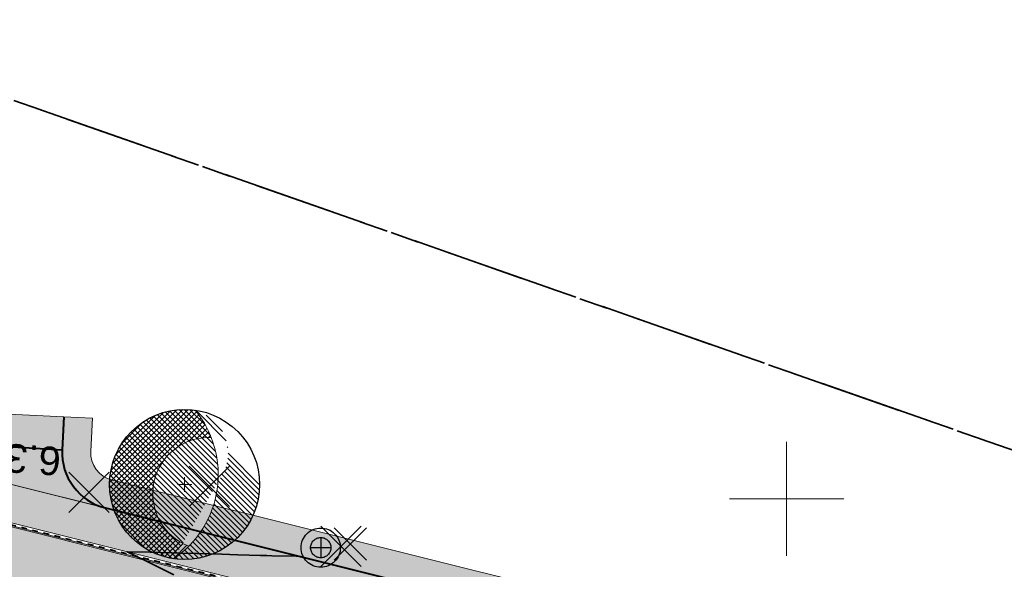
# Model space of a CAD drawing. Header units: metres. Extents: x 538891 to 1080079, y 6588829 to 13178720.
# Tile 591 of 656: x 540023 to 540058, y 6589298 to 6589317. Entities that reach past the tile are written whole.
import ezdxf

# ---------------------------------------------------------------- set-up
doc = ezdxf.new("R2010")
doc.units = ezdxf.units.M
doc.header["$LTSCALE"] = 0.4
doc.linetypes.add('#9_VIA31', pattern=[1, 0.5, -0.5])
doc.linetypes.add('KATASTRIPIIR', pattern=[17.5, 10, -2.5, 2.5, -2.5])
doc.layers.add('GEO', color=7, linetype='Continuous')
doc.layers.add('KOLDE PST', color=7, linetype='Continuous')
doc.styles.add('Swis721 Lt BT', font='swissl.ttf')

# ---------------------------------------------------------------- blocks, each defined once
blk = doc.blocks.new('#9_019061_PP_TL (2D)')
at = {"linetype": 'Continuous', "lineweight": 0, "true_color": 0xffdf7f}
blk.add_hatch(color=41, dxfattribs=at).paths.add_polyline_path([(540078.003, 6589286.742), (539977.647, 6589311.778), (539969.908, 6589313.555), (539852.414, 6589342.431), (539846.47, 6589343.924), (539792.574, 6589357.385), (539787.216, 6589358.722), (539640.499, 6589395.8), (539628.265, 6589398.679), (539563.853, 6589414.964), (539555.977, 6589416.819), (539478.729, 6589436.237), (539478.412, 6589434.976), (539555.642, 6589415.563), (539563.534, 6589413.704), (539630.826, 6589396.691), (539632.563, 6589396.291), (539640.055, 6589394.571), (539786.85, 6589357.474), (539792.259, 6589356.124), (539846.155, 6589342.663), (539852.104, 6589341.168), (539969.597, 6589312.292), (539977.344, 6589310.514), (540019.725, 6589299.941), (540032.932, 6589296.647), (540077.689, 6589285.481), (540077.696, 6589285.479)])
at = {"linetype": 'Continuous', "lineweight": 0, "true_color": 0xadadad}
h = blk.add_hatch(color=253, dxfattribs=at)
edge = h.paths.add_edge_path()
edge.add_line((539477.763, 6589431.943), (539486.257, 6589429.808))
edge.add_line((539486.257, 6589429.808), (539486.111, 6589429.226))
edge.add_line((539486.111, 6589429.226), (539487.565, 6589428.86))
edge.add_line((539487.565, 6589428.86), (539487.712, 6589429.442))
edge.add_line((539487.712, 6589429.442), (539555.659, 6589412.363))
edge.add_line((539555.659, 6589412.363), (539562.756, 6589410.649))
edge.add_line((539562.756, 6589410.649), (539566.807, 6589409.679))
edge.add_line((539566.807, 6589409.679), (539620.112, 6589396.202))
edge.add_arc((539619.597, 6589394.166), 2.1, -13.6535, 75.8113, ccw=False)
edge.add_line((539621.638, 6589393.67), (539620.716, 6589389.878))
edge.add_line((539620.716, 6589389.878), (539624.409, 6589388.981))
edge.add_line((539624.409, 6589388.981), (539625.313, 6589392.701))
edge.add_arc((539627.353, 6589392.205), 2.1, 75.8112, 166.3466, ccw=False)
edge.add_line((539627.868, 6589394.241), (539632.602, 6589393.044))
edge.add_line((539632.602, 6589393.044), (539643.072, 6589390.611))
edge.add_line((539643.072, 6589390.611), (539786.037, 6589354.482))
edge.add_line((539786.037, 6589354.482), (539792.301, 6589352.918))
edge.add_line((539792.301, 6589352.918), (539845.344, 6589339.67))
edge.add_line((539845.344, 6589339.67), (539851.412, 6589338.146))
edge.add_line((539851.412, 6589338.146), (539860.749, 6589335.851))
edge.add_line((539860.749, 6589335.851), (539968.699, 6589309.321))
edge.add_line((539968.699, 6589309.321), (539969.227, 6589309.197))
edge.add_line((539969.227, 6589309.197), (539974.974, 6589307.85))
edge.add_line((539974.974, 6589307.85), (539975.888, 6589307.636))
edge.add_line((539975.888, 6589307.636), (539978.942, 6589306.92))
edge.add_line((539978.942, 6589306.92), (540047.125, 6589289.911))
edge.add_arc((540046.617, 6589287.873), 2.1, -13.971, 75.9922, ccw=False)
edge.add_line((540048.655, 6589287.366), (540047.815, 6589283.99))
edge.add_line((540047.815, 6589283.99), (540051.503, 6589283.073))
edge.add_line((540051.503, 6589283.073), (540052.341, 6589286.444))
edge.add_arc((540054.379, 6589285.937), 2.1, 75.9922, 166.029, ccw=False)
edge.add_line((540054.887, 6589287.974), (540076.817, 6589282.503))
edge.add_line((540076.817, 6589282.503), (540083.44, 6589280.809))
edge.add_line((540083.44, 6589280.809), (540088.494, 6589279.535))
edge.add_arc((540094.458, 6589303.195), 24.4, 255.8537, 302.8232)
edge.add_line((540107.684, 6589282.691), (540136.951, 6589301.569))
edge.add_arc((540138.089, 6589299.804), 2.1, 48.2667, 122.8232, ccw=False)
edge.add_line((540139.487, 6589301.372), (540137.771, 6589305.668))
edge.add_line((540137.771, 6589305.668), (540106.057, 6589285.212))
edge.add_arc((540094.458, 6589303.195), 21.4, 255.8537, 302.8232, ccw=False)
edge.add_line((540089.227, 6589282.444), (540083.948, 6589283.775))
edge.add_line((540083.948, 6589283.775), (540077.664, 6589285.384))
edge.add_line((540077.664, 6589285.384), (540032.908, 6589296.55))
edge.add_line((540032.908, 6589296.55), (540019.7, 6589299.844))
edge.add_line((540019.7, 6589299.844), (539977.321, 6589310.417))
edge.add_line((539977.321, 6589310.417), (539969.574, 6589312.195))
edge.add_line((539969.574, 6589312.195), (539852.079, 6589341.071))
edge.add_line((539852.079, 6589341.071), (539846.13, 6589342.566))
edge.add_line((539846.13, 6589342.566), (539792.234, 6589356.027))
edge.add_line((539792.234, 6589356.027), (539786.826, 6589357.377))
edge.add_line((539786.826, 6589357.377), (539640.031, 6589394.474))
edge.add_line((539640.031, 6589394.474), (539632.54, 6589396.194))
edge.add_line((539632.54, 6589396.194), (539630.802, 6589396.594))
edge.add_line((539630.802, 6589396.594), (539563.511, 6589413.607))
edge.add_line((539563.511, 6589413.607), (539555.618, 6589415.466))
edge.add_line((539555.618, 6589415.466), (539478.485, 6589434.855))
edge.add_line((539478.485, 6589434.855), (539477.763, 6589431.943))
at = {"linetype": 'Continuous', "lineweight": 0, "true_color": 0xffdf7f}
h = blk.add_hatch(color=41, dxfattribs=at)
edge = h.paths.add_edge_path()
edge.add_arc((540026.627, 6589301.621), 2, 177.1553, 255.9922, ccw=False)
edge.add_line((540024.629, 6589301.72), (540024.686, 6589302.871))
edge.add_line((540024.686, 6589302.871), (540022.517, 6589302.979))
edge.add_arc((540020.523, 6589303.143), 2, 255.9922, 355.2809, ccw=False)
edge.add_line((540020.039, 6589301.203), (540026.143, 6589299.68))
at = {"color": 5, "linetype": 'Continuous', "lineweight": 40, "true_color": 0x0000ff}
blk.add_line((540022.06, 6589301.864), (540024.629, 6589301.72), dxfattribs=at)
at = {"color": 26, "linetype": 'Continuous', "lineweight": 9, "true_color": 0x7f1f00, "flags": 128}
for points in [[(539478.378, 6589434.84), (539555.609, 6589415.427), (539563.501, 6589413.568), (539630.793, 6589396.555), (539632.531, 6589396.155), (539640.022, 6589394.435), (539786.816, 6589357.338), (539792.225, 6589355.988), (539846.121, 6589342.527), (539852.07, 6589341.033), (539969.565, 6589312.156), (539977.312, 6589310.378), (540019.691, 6589299.806), (540032.898, 6589296.511), (540077.654, 6589285.345), (540083.938, 6589283.736), (540089.218, 6589282.406, 0.207862), (540106.079, 6589285.178), (540137.895, 6589305.701)], [(539478.412, 6589434.976), (539555.642, 6589415.563), (539563.534, 6589413.704), (539630.826, 6589396.691), (539632.563, 6589396.291), (539640.055, 6589394.571), (539786.85, 6589357.474), (539792.259, 6589356.124), (539846.155, 6589342.663), (539852.104, 6589341.168), (539969.597, 6589312.292), (539977.344, 6589310.514), (540019.725, 6589299.941), (540032.932, 6589296.647), (540077.689, 6589285.481), (540083.973, 6589283.872), (540089.252, 6589282.541, 0.207862), (540106.003, 6589285.296), (540137.819, 6589305.818)]]:
    blk.add_lwpolyline(points, format="xyb", dxfattribs=at)
at = {"color": 26, "linetype": '#9_VIA31', "lineweight": 35, "true_color": 0x7f1f00, "flags": 128}
blk.add_lwpolyline([(538967.148, 6589597.12), (538965.773, 6589591.531), (538963.436, 6589580.669, 0.090401), (538963.194, 6589573.008), (538965.83, 6589555.415, 0.276139), (538973.235, 6589546.397), (538977.322, 6589545.185), (538983.151, 6589543.647, 0.054191), (538991.031, 6589542.458), (538997.302, 6589542.197, -0.05419), (539002.245, 6589541.451), (539020.515, 6589536.63), (539037.121, 6589531.45, 0.091075), (539048.373, 6589530.086), (539075.144, 6589531.72, -0.076752), (539091.29, 6589530.226), (539160.926, 6589512.781), (539209.534, 6589500.512), (539288.549, 6589480.453, 0.019126), (539291.643, 6589479.792), (539316.116, 6589475.538), (539397.213, 6589455.141), (539432.331, 6589446.274), (539471.482, 6589436.614), (539478.395, 6589434.908), (539555.625, 6589415.495), (539563.518, 6589413.636), (539630.809, 6589396.623), (539632.547, 6589396.223), (539640.038, 6589394.503), (539786.833, 6589357.406), (539792.242, 6589356.056), (539846.138, 6589342.595), (539852.087, 6589341.1), (539969.581, 6589312.224), (539977.328, 6589310.446), (540019.708, 6589299.874), (540032.915, 6589296.579), (540077.671, 6589285.413), (540083.955, 6589283.804), (540089.235, 6589282.474, 0.207862), (540106.041, 6589285.237), (540137.857, 6589305.759)], format="xyb", dxfattribs=at)
at = {"color": 41, "linetype": 'Continuous', "lineweight": 9, "true_color": 0xffdf7f, "flags": 128}
blk.add_lwpolyline([(539640.055, 6589394.571), (539786.85, 6589357.474), (539792.259, 6589356.124), (539846.155, 6589342.663), (539852.104, 6589341.168), (539969.597, 6589312.292), (539977.344, 6589310.514), (540019.725, 6589299.941), (540032.932, 6589296.647), (540077.689, 6589285.481), (540077.696, 6589285.479), (540078.003, 6589286.742), (539977.647, 6589311.778), (539969.908, 6589313.555), (539852.414, 6589342.431), (539846.47, 6589343.924), (539792.574, 6589357.385), (539787.216, 6589358.722), (539640.499, 6589395.8)], dxfattribs=at)
at = {"color": 251, "linetype": 'Continuous', "lineweight": 9, "true_color": 0x5b5b5b, "flags": 128}
blk.add_lwpolyline([(539978.942, 6589306.92), (540047.125, 6589289.911, -0.414025), (540048.655, 6589287.366), (540047.815, 6589283.99), (540051.503, 6589283.073), (540052.341, 6589286.444, -0.414402), (540054.887, 6589287.974), (540076.817, 6589282.503), (540083.44, 6589280.809), (540088.494, 6589279.535, 0.207862), (540107.684, 6589282.691), (540136.951, 6589301.569, -0.337298), (540139.487, 6589301.372), (540137.771, 6589305.668), (540106.057, 6589285.212, -0.207862), (540089.227, 6589282.444), (540083.948, 6589283.775), (540077.664, 6589285.384), (540032.908, 6589296.55), (540019.7, 6589299.844)], format="xyb", dxfattribs=at)
at = {"color": 41, "linetype": 'Continuous', "lineweight": 9, "true_color": 0xffdf7f, "flags": 128}
blk.add_lwpolyline([(540026.143, 6589299.68, -0.358233), (540024.629, 6589301.72), (540024.686, 6589302.871), (540022.517, 6589302.979, -0.462534), (540020.039, 6589301.203)], format="xyb", close=True, dxfattribs=at)
at = {"color": 5, "linetype": 'Continuous', "lineweight": 40, "true_color": 0x0000ff, "flags": 128}
blk.add_lwpolyline([(540024.686, 6589302.871), (540024.629, 6589301.72, 0.358233), (540026.143, 6589299.68), (540033.247, 6589297.908), (540077.857, 6589286.779)], format="xyb", dxfattribs=at)
at = {"color": 5, "linetype": 'Continuous', "lineweight": 35, "true_color": 0x0000ff, "flags": 128}
blk.add_lwpolyline([(540032.943, 6589297.984), (540032.834, 6589297.987), (540032.826, 6589297.987), (540031.968, 6589298.01), (540031.802, 6589298.015), (540031.569, 6589298.021), (540030.778, 6589298.043), (540030.217, 6589298.058), (540029.755, 6589298.071), (540029.342, 6589298.082), (540028.731, 6589298.099), (540028.467, 6589298.106), (540027.708, 6589298.127), (540026.91, 6589298.149), (540027.578, 6589297.816), (540027.624, 6589297.794), (540027.677, 6589297.767), (540028.541, 6589297.337)], dxfattribs=at)
at = {"color": 5, "true_color": 0x0000ff, "insert": (540023.261, 6589301.91), "char_height": 1, "attachment_point": 8, "rotation": 175.9021, "line_spacing_factor": 0.25, "style": 'Swis721 Lt BT'}
blk.add_mtext('6.30', dxfattribs=at)
blk = doc.blocks.new('KOLDE PST TL')
at = {"color": 7}
blk.add_blockref('#9_019061_PP_TL (2D)', (0, 0), dxfattribs=at)
blk = doc.blocks.new('#13_Kolde pst HP -xref$0$likvideeritav')
at = {"color": 1, "linetype": 'Continuous', "lineweight": 25, "true_color": 0xff0000}
for p, q in [((0.707, -0.707), (-0.707, 0.707)), ((0.707, 0.707), (-0.707, -0.707))]:
    blk.add_line(p, q, dxfattribs=at)
blk = doc.blocks.new('#13_Kolde pst HP -xref$0$puu 26')
at = {"linetype": 'Continuous', "lineweight": 5, "true_color": 0x5ec967}
h = blk.add_hatch(dxfattribs=at)
h.set_pattern_fill('#13_ANSI31', color=93, style=0, pattern_type=2)
h.set_pattern_definition([(135, (-218818.79068, -2639434.54431), (-0.0942926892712, -0.0942926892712), [])])
edge = h.paths.add_edge_path()
edge.add_arc((547044.584, 6598586.707), 3.57, -55.6186, 39.1739, ccw=False)
edge.add_line((547046.6, 6598583.76), (547048.295, 6598586.71))
edge.add_arc((547046.977, 6598587.468), 1.521, 330.115, 450)
edge.add_arc((547046.977, 6598586.361), 2.628, 90, 180)
edge.add_arc((547046.977, 6598586.361), 2.628, 180, 270)
edge.add_arc((547046.977, 6598586.361), 2.628, 270, 360)
edge.add_line((547049.605, 6598586.361), (547047.351, 6598588.962))
at = {"linetype": 'Continuous', "lineweight": 5, "true_color": 0x00cc66}
h = blk.add_hatch(dxfattribs=at)
h.set_pattern_fill('#13_ANSI31_1', color=112, style=0, pattern_type=2)
h.set_pattern_definition([(45, (-218818.79068, -2639434.54431), (-0.0942926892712, 0.0942926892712), [])])
edge = h.paths.add_edge_path()
edge.add_arc((547044.584, 6598586.707), 3.57, 21.2491, 39.1739)
edge.add_arc((547046.977, 6598586.361), 2.628, 81.8007, 180)
edge.add_arc((547046.977, 6598586.361), 2.628, 180, 261.7546)
edge.add_arc((547044.584, 6598586.707), 3.57, 304.3814, 315.4139)
edge.add_arc((547047.826, 6598586.037), 1.965, 168.3315, 249.1605, ccw=False)
edge.add_arc((547047.826, 6598586.037), 1.965, 87.5025, 168.3315, ccw=False)
at = {"color": 114, "linetype": 'Continuous', "lineweight": 5, "true_color": 0x00994c}
for p, q in [((547046.723, 6598586.361), (547047.231, 6598586.361)), ((547046.977, 6598586.107), (547046.977, 6598586.615))]:
    blk.add_line(p, q, dxfattribs=at)
at = {"color": 13, "linetype": 'Continuous', "lineweight": 30, "true_color": 0xd8524f, "flags": 128}
blk.add_lwpolyline([(547049.605, 6598586.361), (547049.592, 6598586.103), (547049.554, 6598585.848), (547049.491, 6598585.598), (547049.405, 6598585.355), (547049.294, 6598585.122), (547049.162, 6598584.901), (547049.008, 6598584.694), (547048.835, 6598584.503), (547048.644, 6598584.329), (547048.437, 6598584.176), (547048.215, 6598584.043), (547047.982, 6598583.933), (547047.74, 6598583.846), (547047.489, 6598583.783), (547047.234, 6598583.746), (547046.977, 6598583.733), (547046.719, 6598583.746), (547046.464, 6598583.783), (547046.214, 6598583.846), (547045.971, 6598583.933), (547045.738, 6598584.043), (547045.517, 6598584.176), (547045.31, 6598584.329), (547045.118, 6598584.503), (547044.945, 6598584.694), (547044.792, 6598584.901), (547044.659, 6598585.122), (547044.549, 6598585.355), (547044.462, 6598585.598), (547044.399, 6598585.848), (547044.361, 6598586.103), (547044.349, 6598586.361), (547044.361, 6598586.618), (547044.399, 6598586.873), (547044.462, 6598587.124), (547044.549, 6598587.366), (547044.659, 6598587.6), (547044.792, 6598587.821), (547044.945, 6598588.028), (547045.118, 6598588.219), (547045.31, 6598588.392), (547045.517, 6598588.546), (547045.738, 6598588.678), (547045.971, 6598588.789), (547046.214, 6598588.876), (547046.464, 6598588.938), (547046.719, 6598588.976), (547046.977, 6598588.989), (547047.234, 6598588.976), (547047.489, 6598588.938), (547047.74, 6598588.876), (547047.982, 6598588.789), (547048.215, 6598588.678), (547048.437, 6598588.546), (547048.644, 6598588.392), (547048.835, 6598588.219), (547049.008, 6598588.028), (547049.162, 6598587.821), (547049.294, 6598587.6), (547049.405, 6598587.366), (547049.491, 6598587.124), (547049.554, 6598586.873), (547049.592, 6598586.618)], close=True, dxfattribs=at)
at = {"color": 112, "linetype": 'Continuous', "lineweight": 5, "true_color": 0x00cc66, "flags": 128}
for points in [[(547046.6, 6598583.76, 0.209805), (547048.117, 6598586.196, 0.209805), (547047.351, 6598588.962)], [(547047.911, 6598588.001, 0.368072), (547045.901, 6598586.435, 0.368072), (547047.126, 6598584.2)]]:
    blk.add_lwpolyline(points, format="xyb", dxfattribs=at)
blk = doc.blocks.new('#13_KOLDE TAIM (2D)')
at = {"linetype": 'Continuous', "lineweight": 0, "true_color": 0xc4f877}
h = blk.add_hatch(color=71, dxfattribs=at)
edge = h.paths.add_edge_path()
edge.add_line((540024.686, 6589302.871), (540024.629, 6589301.72))
edge.add_arc((540026.627, 6589301.621), 2, 177.1553, 255.9922)
edge.add_line((540026.143, 6589299.68), (540077.857, 6589286.779))
edge.add_line((540077.857, 6589286.779), (540078.108, 6589287.747))
edge.add_line((540078.108, 6589287.747), (540026.385, 6589300.65))
edge.add_arc((540026.627, 6589301.621), 1, 177.1553, 255.9922, ccw=False)
edge.add_line((540025.628, 6589301.67), (540025.685, 6589302.821))
edge.add_line((540025.685, 6589302.821), (540024.686, 6589302.871))
at = {"color": 71, "linetype": 'Continuous', "lineweight": 5, "true_color": 0xc4f877, "flags": 128}
blk.add_lwpolyline([(540024.686, 6589302.871), (540024.629, 6589301.72, 0.358233), (540026.143, 6589299.68), (540077.857, 6589286.779), (540078.108, 6589287.747), (540026.385, 6589300.65, -0.358233), (540025.628, 6589301.67), (540025.685, 6589302.821)], format="xyb", close=True, dxfattribs=at)
at = {"color": 92, "true_color": 0x00cc00}
blk.add_blockref('#13_Kolde pst HP -xref$0$puu 26', (-7018.06, -9285.858), dxfattribs=at)
at = {"color": 1, "true_color": 0xff0000}
for p in [(540029.784, 6589300.44), (540025.571, 6589300.229), (540034.391, 6589298.338)]:
    blk.add_blockref('#13_Kolde pst HP -xref$0$likvideeritav', p, dxfattribs=at)
blk = doc.blocks.new('Kolde pst Taim')
at = {"color": 13, "true_color": 0xff4646}
blk.add_blockref('#13_KOLDE TAIM (2D)', (0, 0), dxfattribs=at)
blk = doc.blocks.new('#15_019061_PP_ELV-4-01_v01_Puhas$0$A$C2D7D09D12')
at = {"color": 1, "linetype": 'Continuous', "lineweight": 25, "true_color": 0xff0000}
for p, q in [((0.035, 0.035), (1.171, 1.171)), ((0.035, 1.171), (1.171, 0.035))]:
    blk.add_line(p, q, dxfattribs=at)
blk = doc.blocks.new('#15_Kolde pst ELV-3 (2D)')
at = {"color": 1, "linetype": 'Continuous', "lineweight": 25, "true_color": 0xff0000}
for p, q in [((540033.685, 6589298.647), (540033.685, 6589297.935)), ((540033.329, 6589298.291), (540034.041, 6589298.291))]:
    blk.add_line(p, q, dxfattribs=at)
at = {"color": 1, "linetype": 'Continuous', "lineweight": 25, "true_color": 0xff0000, "flags": 128}
for points in [[(540034.373, 6589298.291), (540034.37, 6589298.223), (540034.36, 6589298.157), (540034.343, 6589298.091), (540034.321, 6589298.028), (540034.292, 6589297.967), (540034.257, 6589297.909), (540034.217, 6589297.854), (540034.172, 6589297.804), (540034.122, 6589297.759), (540034.067, 6589297.719), (540034.009, 6589297.684), (540033.948, 6589297.655), (540033.885, 6589297.633), (540033.819, 6589297.616), (540033.753, 6589297.606), (540033.685, 6589297.603), (540033.618, 6589297.606), (540033.551, 6589297.616), (540033.486, 6589297.633), (540033.422, 6589297.655), (540033.361, 6589297.684), (540033.303, 6589297.719), (540033.249, 6589297.759), (540033.199, 6589297.804), (540033.154, 6589297.854), (540033.113, 6589297.909), (540033.079, 6589297.967), (540033.05, 6589298.028), (540033.027, 6589298.091), (540033.011, 6589298.157), (540033.001, 6589298.223), (540032.998, 6589298.291), (540033.001, 6589298.358), (540033.011, 6589298.425), (540033.027, 6589298.49), (540033.05, 6589298.554), (540033.079, 6589298.615), (540033.113, 6589298.673), (540033.154, 6589298.727), (540033.199, 6589298.777), (540033.249, 6589298.822), (540033.303, 6589298.863), (540033.361, 6589298.897), (540033.422, 6589298.926), (540033.486, 6589298.949), (540033.551, 6589298.965), (540033.618, 6589298.975), (540033.685, 6589298.978), (540033.753, 6589298.975), (540033.819, 6589298.965), (540033.885, 6589298.949), (540033.948, 6589298.926), (540034.009, 6589298.897), (540034.067, 6589298.863), (540034.122, 6589298.822), (540034.172, 6589298.777), (540034.217, 6589298.727), (540034.257, 6589298.673), (540034.292, 6589298.615), (540034.321, 6589298.554), (540034.343, 6589298.49), (540034.36, 6589298.425), (540034.37, 6589298.358)], [(540034.373, 6589298.291), (540034.37, 6589298.223), (540034.36, 6589298.157), (540034.343, 6589298.091), (540034.321, 6589298.028), (540034.292, 6589297.967), (540034.257, 6589297.909), (540034.217, 6589297.854), (540034.172, 6589297.804), (540034.122, 6589297.759), (540034.067, 6589297.719), (540034.009, 6589297.684), (540033.948, 6589297.655), (540033.885, 6589297.633), (540033.819, 6589297.616), (540033.753, 6589297.606), (540033.685, 6589297.603), (540033.618, 6589297.606), (540033.551, 6589297.616), (540033.486, 6589297.633), (540033.422, 6589297.655), (540033.361, 6589297.684), (540033.303, 6589297.719), (540033.249, 6589297.759), (540033.199, 6589297.804), (540033.154, 6589297.854), (540033.113, 6589297.909), (540033.079, 6589297.967), (540033.05, 6589298.028), (540033.027, 6589298.091), (540033.011, 6589298.157), (540033.001, 6589298.223), (540032.998, 6589298.291), (540033.001, 6589298.358), (540033.011, 6589298.425), (540033.027, 6589298.49), (540033.05, 6589298.554), (540033.079, 6589298.615), (540033.113, 6589298.673), (540033.154, 6589298.727), (540033.199, 6589298.777), (540033.249, 6589298.822), (540033.303, 6589298.863), (540033.361, 6589298.897), (540033.422, 6589298.926), (540033.486, 6589298.949), (540033.551, 6589298.965), (540033.618, 6589298.975), (540033.685, 6589298.978), (540033.753, 6589298.975), (540033.819, 6589298.965), (540033.885, 6589298.949), (540033.948, 6589298.926), (540034.009, 6589298.897), (540034.067, 6589298.863), (540034.122, 6589298.822), (540034.172, 6589298.777), (540034.217, 6589298.727), (540034.257, 6589298.673), (540034.292, 6589298.615), (540034.321, 6589298.554), (540034.343, 6589298.49), (540034.36, 6589298.425), (540034.37, 6589298.358)], [(540034.041, 6589298.291), (540034.04, 6589298.256), (540034.034, 6589298.221), (540034.026, 6589298.187), (540034.014, 6589298.155), (540033.999, 6589298.123), (540033.981, 6589298.093), (540033.96, 6589298.065), (540033.937, 6589298.039), (540033.911, 6589298.016), (540033.883, 6589297.995), (540033.853, 6589297.977), (540033.821, 6589297.962), (540033.789, 6589297.95), (540033.755, 6589297.942), (540033.72, 6589297.937), (540033.685, 6589297.935), (540033.65, 6589297.937), (540033.616, 6589297.942), (540033.582, 6589297.95), (540033.549, 6589297.962), (540033.518, 6589297.977), (540033.488, 6589297.995), (540033.46, 6589298.016), (540033.434, 6589298.039), (540033.41, 6589298.065), (540033.389, 6589298.093), (540033.371, 6589298.123), (540033.356, 6589298.155), (540033.345, 6589298.187), (540033.336, 6589298.221), (540033.331, 6589298.256), (540033.329, 6589298.291), (540033.331, 6589298.326), (540033.336, 6589298.36), (540033.345, 6589298.394), (540033.356, 6589298.427), (540033.371, 6589298.459), (540033.389, 6589298.488), (540033.41, 6589298.517), (540033.434, 6589298.542), (540033.46, 6589298.566), (540033.488, 6589298.587), (540033.518, 6589298.605), (540033.549, 6589298.62), (540033.582, 6589298.631), (540033.616, 6589298.64), (540033.65, 6589298.645), (540033.685, 6589298.647), (540033.72, 6589298.645), (540033.755, 6589298.64), (540033.789, 6589298.631), (540033.821, 6589298.62), (540033.853, 6589298.605), (540033.883, 6589298.587), (540033.911, 6589298.566), (540033.937, 6589298.542), (540033.96, 6589298.517), (540033.981, 6589298.488), (540033.999, 6589298.459), (540034.014, 6589298.427), (540034.026, 6589298.394), (540034.034, 6589298.36), (540034.04, 6589298.326)], [(540034.041, 6589298.291), (540034.04, 6589298.256), (540034.034, 6589298.221), (540034.026, 6589298.187), (540034.014, 6589298.155), (540033.999, 6589298.123), (540033.981, 6589298.093), (540033.96, 6589298.065), (540033.937, 6589298.039), (540033.911, 6589298.016), (540033.883, 6589297.995), (540033.853, 6589297.977), (540033.821, 6589297.962), (540033.789, 6589297.95), (540033.755, 6589297.942), (540033.72, 6589297.937), (540033.685, 6589297.935), (540033.65, 6589297.937), (540033.616, 6589297.942), (540033.582, 6589297.95), (540033.549, 6589297.962), (540033.518, 6589297.977), (540033.488, 6589297.995), (540033.46, 6589298.016), (540033.434, 6589298.039), (540033.41, 6589298.065), (540033.389, 6589298.093), (540033.371, 6589298.123), (540033.356, 6589298.155), (540033.345, 6589298.187), (540033.336, 6589298.221), (540033.331, 6589298.256), (540033.329, 6589298.291), (540033.331, 6589298.326), (540033.336, 6589298.36), (540033.345, 6589298.394), (540033.356, 6589298.427), (540033.371, 6589298.459), (540033.389, 6589298.488), (540033.41, 6589298.517), (540033.434, 6589298.542), (540033.46, 6589298.566), (540033.488, 6589298.587), (540033.518, 6589298.605), (540033.549, 6589298.62), (540033.582, 6589298.631), (540033.616, 6589298.64), (540033.65, 6589298.645), (540033.685, 6589298.647), (540033.72, 6589298.645), (540033.755, 6589298.64), (540033.789, 6589298.631), (540033.821, 6589298.62), (540033.853, 6589298.605), (540033.883, 6589298.587), (540033.911, 6589298.566), (540033.937, 6589298.542), (540033.96, 6589298.517), (540033.981, 6589298.488), (540033.999, 6589298.459), (540034.014, 6589298.427), (540034.026, 6589298.394), (540034.034, 6589298.36), (540034.04, 6589298.326)]]:
    blk.add_lwpolyline(points, close=True, dxfattribs=at)
at = {"color": 7}
blk.add_blockref('#15_019061_PP_ELV-4-01_v01_Puhas$0$A$C2D7D09D12', (540034.115, 6589297.814), dxfattribs=at)
blk = doc.blocks.new('Kolde pst EL')
at = {"color": 13, "true_color": 0xff4646}
blk.add_blockref('#15_Kolde pst ELV-3 (2D)', (0, 0), dxfattribs=at)
blk = doc.blocks.new('VKORIS')
at = {"color": 7, "linetype": 'Continuous', "lineweight": 9}
for p, q in [((0, 4), (0, -4)), ((-4, 0), (4, 0))]:
    blk.add_line(p, q, dxfattribs=at)

msp = doc.modelspace()

# ---------------------------------------------------------------- linework, layer by layer
at = {"layer": 'GEO', "color": 35, "linetype": 'KATASTRIPIIR', "lineweight": 35, "true_color": 0xb1703a, "flags": 128}
for points in [[(539443.01, 6589409.31), (539452.71, 6589448.01), (539474.09, 6589442.7), (539521.35, 6589512.66), (539531.92, 6589505.27), (539524.3, 6589495.39), (539522.08, 6589499.6), (539481.56, 6589440.85), (539563.86, 6589420.43), (539625.52, 6589405.13), (539608.81, 6589440.29), (539609.75, 6589442.99), (539608, 6589446.67), (539559.55, 6589546.11), (539564.46, 6589553.36), (539630.53, 6589415.87), (539746.58, 6589386.48), (539806.68, 6589371.25), (539851.41, 6589359.92), (539871.95, 6589354.72), (539867.18, 6589363.58), (539926.12, 6589348.66), (539949.09, 6589342.84), (539954.98, 6589344.13), (539958.19, 6589351.42), (539955.18, 6589364.57), (539908.73, 6589450.44), (539900.61, 6589446.07), (539894.15, 6589442.58), (539889.14, 6589451.77), (539891.02, 6589452.73), (539900.13, 6589457.61), (539896.12, 6589465.27), (539900.48, 6589467.33), (539893.45, 6589480.29), (539898.64, 6589483.31), (539888.11, 6589505.36), (539888.27, 6589511.95), (539890.68, 6589517.36), (539894.85, 6589504.16), (539935.41, 6589429.13), (539960.79, 6589380.36), (539989.71, 6589324.88), (539996.79, 6589323.09), (540010.36, 6589318.34), (540064.33, 6589299.46), (540078.61, 6589294.78), (540116.43, 6589314.56), (540134.41, 6589272.73), (540099.44, 6589253.16), (539963.84, 6589287.14), (539909.52, 6589298.37), (539763.13, 6589328.62), (539689.49, 6589347.26), (539661.86, 6589354.25), (539600.04, 6589369.91), (539443.01, 6589409.31)], [(540051.02, 6589429.01), (540053.22, 6589430.2), (540116.43, 6589314.56), (540078.61, 6589294.78), (540064.33, 6589299.46), (540010.36, 6589318.34), (540035.43, 6589331.9), (539998.29, 6589400.58), (540049.26, 6589428.06), (540051.02, 6589429.01)]]:
    msp.add_lwpolyline(points, dxfattribs=at)

# ---------------------------------------------------------------- block references
at = {"layer": 'GEO', "color": 8, "true_color": 0x7d7d7d, "xscale": 0.5, "yscale": 0.5, "zscale": 0.5}
msp.add_blockref('VKORIS', (540050, 6589300), dxfattribs=at)
at = {"layer": 'KOLDE PST', "color": 7}
for name in ['KOLDE PST TL', 'Kolde pst Taim', 'Kolde pst EL']:
    msp.add_blockref(name, (0, 0), dxfattribs=at)

doc.saveas('drawing.dxf')
